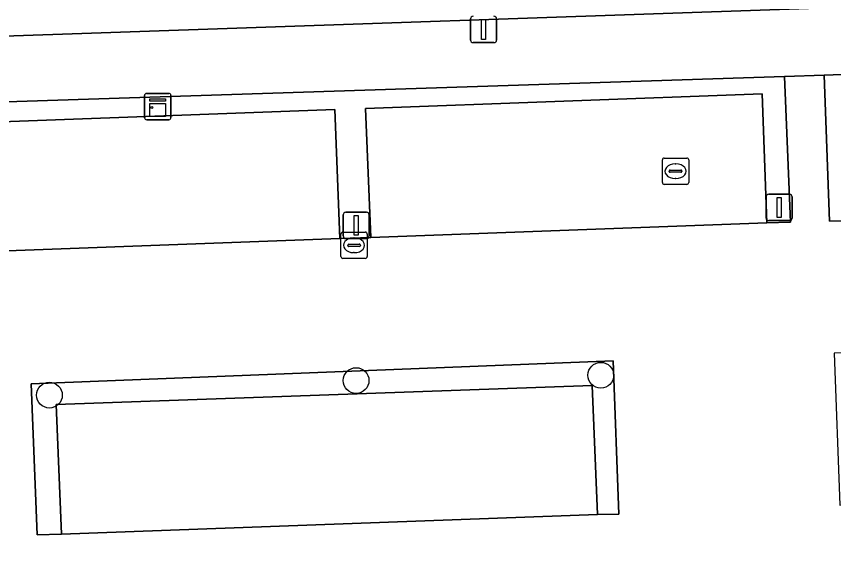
# Model space of a CAD drawing. Extents: x 161084 to 161928, y 385354 to 386522.
# Drawn here: x 161380.25 to 161411.27, y 386447.91 to 386468.13 of the extents above; entities that cross this region are included whole.
import ezdxf

# ---------------------------------------------------------------- set-up
doc = ezdxf.new("R2010")
doc.units = 0
for name, color, linetype in [('IMGEO_Boom', 7, 'Continuous'), ('IMGEO_Fietspad_gesloten', 7, 'Continuous'), ('IMGEO_Groenvoorziening', 7, 'Continuous'), ('IMGEO_Haag', 7, 'Continuous'), ('IMGEO_Kast', 7, 'Continuous'), ('IMGEO_Kolk', 7, 'Continuous'), ('IMGEO_Lichtmast', 7, 'Continuous'), ('IMGEO_Parkeervlak_open', 7, 'Continuous'), ('IMGEO_Rijbaan_lokaal_open', 7, 'Continuous'), ('IMGEO_Rioolput', 7, 'Continuous'), ('IMGEO_Voetpad_open', 7, 'Continuous')]:
    doc.layers.add(name, color=color, linetype=linetype)

msp = doc.modelspace()

# ---------------------------------------------------------------- linework, layer by layer
at = {"layer": 'IMGEO_Boom'}
for centre in [(161393.145, 386454.293), (161402.437, 386454.495), (161381.502, 386453.739)]:
    msp.add_circle(centre, 0.489, dxfattribs=at)
at = {"layer": 'IMGEO_Fietspad_gesloten'}
msp.add_lwpolyline([(161419.522, 386468.753), (161422.381, 386468.851), (161500, 386471.455), (161503.171, 386471.561), (161521.05, 386472.187), (161521.028, 386473.8), (161503.432, 386473.234), (161500, 386473.118), (161422.267, 386470.498), (161419.47, 386470.405), (161373.945, 386468.888), (161373.892, 386467.179)], close=True, dxfattribs=at)
at = {"layer": 'IMGEO_Groenvoorziening'}
for points in [[(161493.479, 386468.725), (161429.441, 386466.565), (161429.475, 386465.565), (161426.457, 386465.464), (161426.423, 386466.463), (161410.915, 386465.898), (161411.114, 386460.345), (161411.997, 386460.375), (161411.825, 386465.287), (161419.337, 386465.498), (161424.756, 386465.692), (161424.959, 386460.824), (161425.076, 386460.828), (161425.258, 386455.842), (161411.29, 386455.334), (161411.514, 386449.558), (161412.402, 386449.576), (161412.221, 386454.481), (161425.289, 386454.939), (161425.519, 386450.036), (161425.619, 386447.905), (161443.497, 386448.528), (161443.296, 386453.813), (161449.197, 386454.028)], [(161374.888, 386463.949), (161392.342, 386464.596), (161392.528, 386459.685), (161393.702, 386459.73), (161393.503, 386464.631), (161408.556, 386465.191), (161408.74, 386460.289), (161409.638, 386460.31), (161409.412, 386465.841), (161377.927, 386464.826)]]:
    msp.add_lwpolyline(points, dxfattribs=at)
msp.add_lwpolyline([(161381.762, 386453.382), (161402.105, 386454.109), (161402.308, 386449.204), (161403.114, 386449.219), (161402.903, 386455.037), (161380.805, 386454.174), (161381.038, 386448.427), (161381.964, 386448.456)], close=True, dxfattribs=at)
at = {"layer": 'IMGEO_Haag'}
msp.add_lwpolyline([(161374.888, 386463.949), (161392.342, 386464.596), (161392.528, 386459.685), (161393.702, 386459.73), (161393.503, 386464.631), (161408.556, 386465.191), (161408.74, 386460.289), (161409.638, 386460.31), (161409.412, 386465.841), (161377.927, 386464.826)], dxfattribs=at)
msp.add_lwpolyline([(161381.762, 386453.382), (161402.105, 386454.109), (161402.308, 386449.204), (161403.114, 386449.219), (161402.903, 386455.037), (161380.805, 386454.174), (161381.038, 386448.427), (161381.964, 386448.456)], close=True, dxfattribs=at)
at = {"layer": 'IMGEO_Kast'}
for p, q in [((161385.114, 386464.281), (161385.114, 386465.122)), ((161385.114, 386465.122), (161385.114, 386464.281)), ((161385.189, 386465.206), (161386.03, 386465.206)), ((161386.03, 386465.206), (161385.189, 386465.206)), ((161386.114, 386465.131), (161386.114, 386464.29)), ((161386.114, 386464.29), (161386.114, 386465.131)), ((161386.039, 386464.206), (161385.198, 386464.206)), ((161385.198, 386464.206), (161386.039, 386464.206))]:
    msp.add_line(p, q, dxfattribs=at)
for points in [[(161385.309, 386464.996), (161385.909, 386464.996), (161385.909, 386464.911), (161385.309, 386464.911), (161385.309, 386464.996)], [(161385.309, 386464.821), (161385.909, 386464.821), (161385.909, 386464.332), (161385.309, 386464.332), (161385.309, 386464.821)]]:
    msp.add_lwpolyline(points, dxfattribs=at)
msp.add_circle((161385.393, 386464.67), 0.0377, dxfattribs=at)
for centre, start, end in [((161385.192, 386465.128), 92.4484, 184.2845), ((161385.192, 386465.128), 92.4484, 184.2845), ((161386.036, 386465.128), 2.4484, 94.2845), ((161386.036, 386465.128), 2.4484, 94.2845), ((161385.192, 386464.284), 182.4484, 274.2845), ((161385.192, 386464.284), 182.4484, 274.2845), ((161386.036, 386464.284), 272.4484, 4.2845), ((161386.036, 386464.284), 272.4484, 4.2845)]:
    msp.add_arc(centre, 0.0779, start, end, dxfattribs=at)
at = {"layer": 'IMGEO_Kolk'}
for p, q in [((161392.567, 386459.007), (161392.567, 386459.859)), ((161392.642, 386459.933), (161393.494, 386459.933)), ((161393.568, 386459.859), (161393.568, 386459.007)), ((161392.826, 386459.427), (161392.826, 386459.439)), ((161392.869, 386459.476), (161393.267, 386459.476)), ((161393.055, 386459.713), (161393.08, 386459.713)), ((161393.31, 386459.439), (161393.31, 386459.427)), ((161393.264, 386459.39), (161392.866, 386459.39)), ((161393.078, 386459.153), (161393.053, 386459.153)), ((161393.494, 386458.933), (161392.642, 386458.933))]:
    msp.add_line(p, q, dxfattribs=at)
for points in [[(161392.567, 386459.007), (161392.567, 386459.859)], [(161392.642, 386459.933), (161393.494, 386459.933)], [(161393.568, 386459.859), (161393.568, 386459.007)], [(161393.494, 386458.933), (161392.642, 386458.933)]]:
    msp.add_lwpolyline(points, dxfattribs=at)
for centre, radius, start, end in [((161392.644, 386459.857), 0.0765, 91.552, 178.448), ((161392.644, 386459.857), 0.0765, 91.552, 178.448), ((161393.492, 386459.857), 0.0765, 1.552, 88.448), ((161393.492, 386459.857), 0.0765, 1.552, 88.448), ((161392.866, 386459.436), 0.0403, 85.8775, 175.7526), ((161393.271, 386459.438), 0.0386, 1.7309, 96.639), ((161392.863, 386459.426), 0.0366, 178.938, 274.7102), ((161393.267, 386459.433), 0.043, 264.8664, 352.4533), ((161392.644, 386459.009), 0.0765, 181.552, 268.448), ((161392.644, 386459.009), 0.0765, 181.552, 268.448), ((161393.492, 386459.009), 0.0765, 271.552, 358.448), ((161393.492, 386459.009), 0.0765, 271.552, 358.448)]:
    msp.add_arc(centre, radius, start, end, dxfattribs=at)
for centre, major_axis, ratio, start_param, end_param in [((161393.054, 386459.433), (-0.387, 0.002), 0.722429, 4.712389, 7.853982), ((161393.079, 386459.433), (-0.39, 0.002), 0.717154, 1.570796, 4.712389)]:
    msp.add_ellipse(centre, major_axis=major_axis, ratio=ratio, start_param=start_param, end_param=end_param, dxfattribs=at)
at = {"layer": 'IMGEO_Lichtmast'}
for p, q in [((161397.488, 386467.234), (161397.488, 386468.034)), ((161397.488, 386468.034), (161397.488, 386467.234)), ((161398.478, 386468.034), (161398.478, 386467.234)), ((161398.478, 386467.234), (161398.478, 386468.034)), ((161398.378, 386467.134), (161397.588, 386467.134)), ((161397.588, 386467.134), (161398.378, 386467.134)), ((161408.809, 386461.37), (161409.599, 386461.37)), ((161409.599, 386461.37), (161408.809, 386461.37)), ((161408.709, 386460.47), (161408.709, 386461.27)), ((161408.709, 386461.27), (161408.709, 386460.47)), ((161409.699, 386461.27), (161409.699, 386460.47)), ((161409.699, 386460.47), (161409.699, 386461.27)), ((161392.753, 386460.689), (161393.543, 386460.689)), ((161393.543, 386460.689), (161392.753, 386460.689)), ((161392.653, 386459.789), (161392.653, 386460.589)), ((161392.653, 386460.589), (161392.653, 386459.789)), ((161393.643, 386460.589), (161393.643, 386459.789)), ((161393.643, 386459.789), (161393.643, 386460.589)), ((161409.599, 386460.37), (161408.809, 386460.37)), ((161408.809, 386460.37), (161409.599, 386460.37)), ((161393.543, 386459.689), (161392.753, 386459.689)), ((161392.753, 386459.689), (161393.543, 386459.689))]:
    msp.add_line(p, q, dxfattribs=at)
for points in [[(161397.908, 386468.009), (161398.058, 386468.009), (161398.058, 386467.259), (161397.908, 386467.259), (161397.908, 386468.009)], [(161409.129, 386461.245), (161409.279, 386461.245), (161409.279, 386460.495), (161409.129, 386460.495), (161409.129, 386461.245)], [(161393.073, 386460.564), (161393.223, 386460.564), (161393.223, 386459.814), (161393.073, 386459.814), (161393.073, 386460.564)]]:
    msp.add_lwpolyline(points, dxfattribs=at)
for centre, start, end in [((161397.588, 386468.034), 90, 180), ((161397.588, 386468.034), 90, 180), ((161398.378, 386468.034), 0, 90), ((161398.378, 386468.034), 360, 90), ((161397.588, 386467.234), 180, 270), ((161397.588, 386467.234), 180, 270), ((161398.378, 386467.234), 270, 0), ((161398.378, 386467.234), 270, 0), ((161408.809, 386461.27), 90, 180), ((161408.809, 386461.27), 90, 180), ((161409.599, 386461.27), 0, 90), ((161409.599, 386461.27), 360, 90), ((161392.753, 386460.589), 90, 180), ((161392.753, 386460.589), 90, 180), ((161393.543, 386460.589), 0, 90), ((161393.543, 386460.589), 360, 90), ((161408.809, 386460.47), 180, 270), ((161408.809, 386460.47), 180, 270), ((161409.599, 386460.47), 270, 0), ((161409.599, 386460.47), 270, 0), ((161392.753, 386459.789), 180, 270), ((161392.753, 386459.789), 180, 270), ((161393.543, 386459.789), 270, 0), ((161393.543, 386459.789), 270, 0)]:
    msp.add_arc(centre, 0.1, start, end, dxfattribs=at)
at = {"layer": 'IMGEO_Parkeervlak_open'}
for points in [[(161393.702, 386459.73), (161408.74, 386460.289), (161408.556, 386465.191), (161393.503, 386464.631)], [(161375.097, 386459.044), (161392.528, 386459.685), (161392.342, 386464.596), (161374.888, 386463.949)], [(161381.964, 386448.456), (161402.308, 386449.204), (161402.105, 386454.109), (161381.762, 386453.382)]]:
    msp.add_lwpolyline(points, close=True, dxfattribs=at)
at = {"layer": 'IMGEO_Rijbaan_lokaal_open'}
msp.add_lwpolyline([(161411.997, 386460.375), (161411.114, 386460.345), (161410.915, 386465.898), (161409.412, 386465.841), (161409.638, 386460.31), (161408.74, 386460.289), (161393.702, 386459.73), (161392.528, 386459.685), (161375.097, 386459.044), (161374.373, 386459.031), (161374.495, 386454.389)], dxfattribs=at)
msp.add_lwpolyline([(161402.308, 386449.204), (161381.964, 386448.456), (161381.038, 386448.427), (161380.805, 386454.174), (161402.903, 386455.037), (161403.114, 386449.219)], close=True, dxfattribs=at)
at = {"layer": 'IMGEO_Rioolput'}
for p, q in [((161404.772, 386461.823), (161404.772, 386462.675)), ((161404.847, 386462.749), (161405.699, 386462.749)), ((161405.773, 386462.675), (161405.773, 386461.823)), ((161405.031, 386462.243), (161405.031, 386462.255)), ((161405.074, 386462.292), (161405.472, 386462.292)), ((161405.26, 386462.529), (161405.285, 386462.529)), ((161405.515, 386462.255), (161405.515, 386462.243)), ((161405.469, 386462.206), (161405.071, 386462.206)), ((161405.283, 386461.969), (161405.258, 386461.969)), ((161405.699, 386461.749), (161404.847, 386461.749))]:
    msp.add_line(p, q, dxfattribs=at)
for points in [[(161404.772, 386461.823), (161404.772, 386462.675)], [(161404.847, 386462.749), (161405.699, 386462.749)], [(161405.773, 386462.675), (161405.773, 386461.823)], [(161405.699, 386461.749), (161404.847, 386461.749)]]:
    msp.add_lwpolyline(points, dxfattribs=at)
for centre, radius, start, end in [((161404.849, 386462.673), 0.0765, 91.552, 178.448), ((161404.849, 386462.673), 0.0765, 91.552, 178.448), ((161405.697, 386462.673), 0.0765, 1.552, 88.448), ((161405.697, 386462.673), 0.0765, 1.552, 88.448), ((161405.071, 386462.252), 0.0403, 85.8775, 175.7526), ((161405.068, 386462.242), 0.0366, 178.938, 274.7102), ((161405.472, 386462.249), 0.043, 264.8664, 352.4533), ((161405.476, 386462.254), 0.0386, 1.7309, 96.639), ((161404.849, 386461.825), 0.0765, 181.552, 268.448), ((161404.849, 386461.825), 0.0765, 181.552, 268.448), ((161405.697, 386461.825), 0.0765, 271.552, 358.448), ((161405.697, 386461.825), 0.0765, 271.552, 358.448)]:
    msp.add_arc(centre, radius, start, end, dxfattribs=at)
for centre, major_axis, ratio, start_param, end_param in [((161405.259, 386462.249), (-0.387, 0.002), 0.722429, 4.712389, 7.853982), ((161405.284, 386462.249), (-0.39, 0.002), 0.717154, 1.570796, 4.712389)]:
    msp.add_ellipse(centre, major_axis=major_axis, ratio=ratio, start_param=start_param, end_param=end_param, dxfattribs=at)
at = {"layer": 'IMGEO_Voetpad_open'}
for points in [[(161554.19, 386473.124), (161532.643, 386472.594), (161528.557, 386472.451), (161521.05, 386472.187), (161503.171, 386471.561), (161500, 386471.455), (161422.381, 386468.851), (161419.522, 386468.753), (161373.892, 386467.179), (161368.85, 386467)], [(161365.763, 386464.494), (161369.922, 386464.527), (161370.168, 386464.548), (161377.927, 386464.826), (161409.412, 386465.841), (161410.915, 386465.898), (161426.423, 386466.463), (161429.441, 386466.565), (161493.479, 386468.725), (161496.823, 386468.838), (161500, 386468.945), (161503.319, 386469.057), (161554.406, 386470.758)]]:
    msp.add_lwpolyline(points, dxfattribs=at)

doc.saveas('drawing.dxf')
